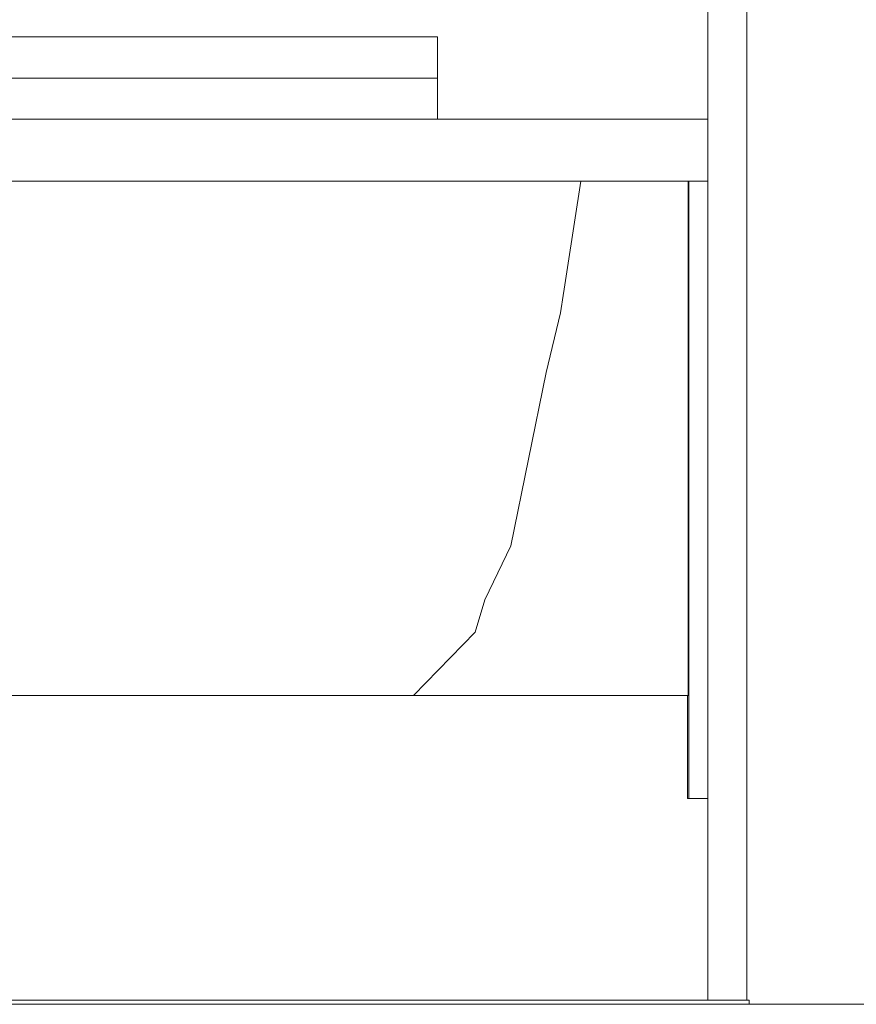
# Model space of a CAD drawing. Header units: millimetres. Extents: x -30280 to 309309, y -17460 to 4378.
# Tile 607 of 656: x 162977 to 163383, y -14922 to -14444. Entities that reach past the tile are written whole.
import ezdxf

# ---------------------------------------------------------------- set-up
doc = ezdxf.new("R2010")
doc.units = ezdxf.units.MM
doc.header["$MEASUREMENT"] = 0
doc.linetypes.add('Wipeout_Contour', pattern=[1000, 0, -1000])
for name, color, linetype, lineweight in [('P1_PLANTA PRIMERA_4_10_ESTR_Fotjats_Pluma_Nº__1', 7, 'Continuous', 5), ('P1_PLANTA PRIMERA_4_Nuevo_01 Sanitaris_Pluma_Nº__1', 7, 'Continuous', 5), ('P1_PLANTA PRIMERA_4_Nuevo_08_E_Envans secs_Pluma_Nº__1', 7, 'Continuous', 5), ('P1_PLANTA PRIMERA_4_Nuevo_14_PAV_Paviment_tarkett Safe_Pluma_Nº__29', 7, 'Continuous', 20)]:
    doc.layers.add(name, color=color, linetype=linetype, lineweight=lineweight)
doc.layers.add('P1_PLANTA PRIMERA_4_Nuevo_01 Sanitaris', color=7, linetype='Continuous')
doc.layers.add('P1_PLANTA PRIMERA_4_Nuevo_08_E_Envans secs', color=7, linetype='Continuous')

msp = doc.modelspace()

# ---------------------------------------------------------------- wipeouts: each hides what was drawn before it
at = {"color": 254, "linetype": 'Wipeout_Contour', "lineweight": 0, "ltscale": 490909.184022}
msp.add_wipeout([(162958.52, -14772.05), (162986.16, -14772.05), (162982.93, -14522.05)], dxfattribs=at).dxf.layer = 'P1_PLANTA PRIMERA_4_Nuevo_01 Sanitaris'
at = {"color": 254, "linetype": 'Wipeout_Contour', "lineweight": 0, "ltscale": 491886.994846}
msp.add_wipeout([(163301.62, -14772.05), (163301.2, -14822.05), (163301.83, -14522.05)], dxfattribs=at).dxf.layer = 'P1_PLANTA PRIMERA_4_Nuevo_01 Sanitaris'

# ---------------------------------------------------------------- next in the draw order: wipeouts: each hides what was drawn before it
at = {"color": 254, "linetype": 'Wipeout_Contour', "lineweight": 0, "ltscale": 490842.617176}
msp.add_wipeout([(162958.52, -14772.05), (162982.93, -14522.05), (162941.41, -14522.05)], dxfattribs=at).dxf.layer = 'P1_PLANTA PRIMERA_4_Nuevo_01 Sanitaris'
at = {"color": 254, "linetype": 'Wipeout_Contour', "lineweight": 0, "ltscale": 491006.067312}
msp.add_wipeout([(162986.16, -14772.05), (163013.93, -14772.05), (163024.63, -14522.05)], dxfattribs=at).dxf.layer = 'P1_PLANTA PRIMERA_4_Nuevo_01 Sanitaris'
at = {"color": 254, "linetype": 'Wipeout_Contour', "lineweight": 0, "ltscale": 655857.178819}
msp.add_wipeout([(163301.83, -14822.05), (163311.08, -14822.05), (163311.08, -14522.05), (163301.83, -14522.05)], dxfattribs=at).dxf.layer = 'P1_PLANTA PRIMERA_4_Nuevo_01 Sanitaris'

# ---------------------------------------------------------------- next in the draw order: wipeouts: each hides what was drawn before it
at = {"color": 254, "linetype": 'Wipeout_Contour', "lineweight": 0, "ltscale": 490953.367509}
msp.add_wipeout([(162986.16, -14772.05), (163024.63, -14522.05), (162982.93, -14522.05)], dxfattribs=at).dxf.layer = 'P1_PLANTA PRIMERA_4_Nuevo_01 Sanitaris'
at = {"color": 254, "linetype": 'Wipeout_Contour', "lineweight": 0, "ltscale": 1475023.5002051}
msp.add_wipeout([(163198.01, -14741.22), (163168.08, -14772.05), (163301.62, -14772.05), (163301.62, -14522.05), (163249.35, -14522.05), (163239.52, -14586.12), (163232.62, -14615.04), (163215.34, -14699.26), (163202.78, -14725.58)], dxfattribs=at).dxf.layer = 'P1_PLANTA PRIMERA_4_Nuevo_01 Sanitaris'

# ---------------------------------------------------------------- next in the draw order: wipeouts: each hides what was drawn before it
at = {"color": 254, "linetype": 'Wipeout_Contour', "lineweight": 0, "ltscale": 654426.452006}
msp.add_wipeout([(162941.41, -14522.05), (162982.93, -14522.05), (162982.93, -14492.05), (162941.41, -14492.05)], dxfattribs=at).dxf.layer = 'P1_PLANTA PRIMERA_4_Nuevo_01 Sanitaris'
at = {"color": 254, "linetype": 'Wipeout_Contour', "lineweight": 0, "ltscale": 491128.756572}
msp.add_wipeout([(163073.9, -14522.05), (163013.93, -14772.05), (163060.13, -14772.05)], dxfattribs=at).dxf.layer = 'P1_PLANTA PRIMERA_4_Nuevo_01 Sanitaris'
at = {"color": 254, "linetype": 'Wipeout_Contour', "lineweight": 0, "ltscale": 491666.606334}
msp.add_wipeout([(163232.62, -14615.04), (163239.52, -14586.12), (163246.46, -14522.05)], dxfattribs=at).dxf.layer = 'P1_PLANTA PRIMERA_4_Nuevo_01 Sanitaris'

# ---------------------------------------------------------------- next in the draw order: wipeouts: each hides what was drawn before it
at = {"color": 254, "linetype": 'Wipeout_Contour', "lineweight": 0, "ltscale": 491071.537487}
msp.add_wipeout([(163013.93, -14772.05), (163073.9, -14522.05), (163024.63, -14522.05)], dxfattribs=at).dxf.layer = 'P1_PLANTA PRIMERA_4_Nuevo_01 Sanitaris'

# ---------------------------------------------------------------- next in the draw order: wipeouts: each hides what was drawn before it
at = {"color": 254, "linetype": 'Wipeout_Contour', "lineweight": 0, "ltscale": 654592.23416}
msp.add_wipeout([(162982.93, -14522.05), (163024.63, -14522.05), (163024.63, -14492.05), (162982.93, -14492.05)], dxfattribs=at).dxf.layer = 'P1_PLANTA PRIMERA_4_Nuevo_01 Sanitaris'
at = {"color": 254, "linetype": 'Wipeout_Contour', "lineweight": 0, "ltscale": 491267.953104}
msp.add_wipeout([(163121.55, -14522.05), (163060.13, -14772.05), (163106.02, -14772.05)], dxfattribs=at).dxf.layer = 'P1_PLANTA PRIMERA_4_Nuevo_01 Sanitaris'

# ---------------------------------------------------------------- next in the draw order: wipeouts: each hides what was drawn before it
at = {"color": 254, "linetype": 'Wipeout_Contour', "lineweight": 0, "ltscale": 491214.037482}
msp.add_wipeout([(163073.9, -14522.05), (163060.13, -14772.05), (163121.55, -14522.05)], dxfattribs=at).dxf.layer = 'P1_PLANTA PRIMERA_4_Nuevo_01 Sanitaris'

# ---------------------------------------------------------------- next in the draw order: wipeouts: each hides what was drawn before it
at = {"color": 254, "linetype": 'Wipeout_Contour', "lineweight": 0, "ltscale": 491403.952469}
msp.add_wipeout([(163106.02, -14772.05), (163151.51, -14772.05), (163166.72, -14522.05)], dxfattribs=at).dxf.layer = 'P1_PLANTA PRIMERA_4_Nuevo_01 Sanitaris'

# ---------------------------------------------------------------- next in the draw order: wipeouts: each hides what was drawn before it
at = {"color": 254, "linetype": 'Wipeout_Contour', "lineweight": 0, "ltscale": 491352.160348}
msp.add_wipeout([(163106.02, -14772.05), (163166.72, -14522.05), (163121.55, -14522.05)], dxfattribs=at).dxf.layer = 'P1_PLANTA PRIMERA_4_Nuevo_01 Sanitaris'

# ---------------------------------------------------------------- next in the draw order: wipeouts: each hides what was drawn before it
at = {"color": 254, "linetype": 'Wipeout_Contour', "lineweight": 0, "ltscale": 655370.073367}
msp.add_wipeout([(163208.59, -14522.05), (163151.51, -14772.05), (163168.08, -14772.05), (163198.01, -14741.22)], dxfattribs=at).dxf.layer = 'P1_PLANTA PRIMERA_4_Nuevo_01 Sanitaris'

# ---------------------------------------------------------------- next in the draw order: wipeouts: each hides what was drawn before it
at = {"color": 254, "linetype": 'Wipeout_Contour', "lineweight": 0, "ltscale": 491484.15752}
msp.add_wipeout([(163151.51, -14772.05), (163208.59, -14522.05), (163166.72, -14522.05)], dxfattribs=at).dxf.layer = 'P1_PLANTA PRIMERA_4_Nuevo_01 Sanitaris'

# ---------------------------------------------------------------- next in the draw order: wipeouts: each hides what was drawn before it
at = {"color": 254, "linetype": 'Wipeout_Contour', "lineweight": 0, "ltscale": 491616.652866}
msp.add_wipeout([(163230.18, -14522.05), (163202.78, -14725.58), (163215.34, -14699.26)], dxfattribs=at).dxf.layer = 'P1_PLANTA PRIMERA_4_Nuevo_01 Sanitaris'

# ---------------------------------------------------------------- next in the draw order: wipeouts: each hides what was drawn before it
at = {"color": 254, "linetype": 'Wipeout_Contour', "lineweight": 0, "ltscale": 655456.999579}
msp.add_wipeout([(163198.01, -14741.22), (163202.78, -14725.58), (163230.18, -14522.05), (163208.59, -14522.05)], dxfattribs=at).dxf.layer = 'P1_PLANTA PRIMERA_4_Nuevo_01 Sanitaris'

# ---------------------------------------------------------------- next in the draw order: wipeouts: each hides what was drawn before it
at = {"color": 254, "linetype": 'Wipeout_Contour', "lineweight": 0, "ltscale": 655527.434299}
msp.add_wipeout([(163215.34, -14699.26), (163232.62, -14615.04), (163246.46, -14522.05), (163230.18, -14522.05)], dxfattribs=at).dxf.layer = 'P1_PLANTA PRIMERA_4_Nuevo_01 Sanitaris'

# ---------------------------------------------------------------- next in the draw order: wipeouts: each hides what was drawn before it
at = {"color": 254, "linetype": 'Wipeout_Contour', "lineweight": 0, "ltscale": 491674.740048}
msp.add_wipeout([(163239.52, -14586.12), (163249.35, -14522.05), (163246.46, -14522.05)], dxfattribs=at).dxf.layer = 'P1_PLANTA PRIMERA_4_Nuevo_01 Sanitaris'

# ---------------------------------------------------------------- next in the draw order: wipeouts: each hides what was drawn before it
at = {"color": 254, "linetype": 'Wipeout_Contour', "lineweight": 0, "ltscale": 655245.970618}
msp.add_wipeout([(163024.63, -14492.05), (163024.63, -14522.05), (163311.08, -14522.05), (163311.08, -14492.05)], dxfattribs=at).dxf.layer = 'P1_PLANTA PRIMERA_4_Nuevo_01 Sanitaris'

# ---------------------------------------------------------------- next in the draw order: wipeouts: each hides what was drawn before it
at = {"color": 254, "linetype": 'Wipeout_Contour', "lineweight": 0, "ltscale": 491431.460027}
msp.add_wipeout([(163147.26, -14492.05), (163179.76, -14492.05), (163179.76, -14472.05)], dxfattribs=at).dxf.layer = 'P1_PLANTA PRIMERA_4_Nuevo_01 Sanitaris'

# ---------------------------------------------------------------- next in the draw order: wipeouts: each hides what was drawn before it
at = {"color": 254, "linetype": 'Wipeout_Contour', "lineweight": 0, "ltscale": 491327.374939}
msp.add_wipeout([(163107.83, -14492.05), (163147.26, -14492.05), (163147.19, -14472.05)], dxfattribs=at).dxf.layer = 'P1_PLANTA PRIMERA_4_Nuevo_01 Sanitaris'

# ---------------------------------------------------------------- next in the draw order: wipeouts: each hides what was drawn before it
at = {"color": 254, "linetype": 'Wipeout_Contour', "lineweight": 0, "ltscale": 491207.758337}
msp.add_wipeout([(163107.58, -14472.05), (163066.78, -14492.05), (163107.83, -14492.05)], dxfattribs=at).dxf.layer = 'P1_PLANTA PRIMERA_4_Nuevo_01 Sanitaris'
at = {"color": 254, "linetype": 'Wipeout_Contour', "lineweight": 0, "ltscale": 491398.154551}
msp.add_wipeout([(163147.26, -14492.05), (163179.76, -14472.05), (163147.19, -14472.05)], dxfattribs=at).dxf.layer = 'P1_PLANTA PRIMERA_4_Nuevo_01 Sanitaris'

# ---------------------------------------------------------------- next in the draw order: wipeouts: each hides what was drawn before it
at = {"color": 254, "linetype": 'Wipeout_Contour', "lineweight": 0, "ltscale": 491083.722936}
msp.add_wipeout([(163024.63, -14492.05), (163066.78, -14492.05), (163066.25, -14472.05)], dxfattribs=at).dxf.layer = 'P1_PLANTA PRIMERA_4_Nuevo_01 Sanitaris'
at = {"color": 254, "linetype": 'Wipeout_Contour', "lineweight": 0, "ltscale": 491286.984425}
msp.add_wipeout([(163107.83, -14492.05), (163147.19, -14472.05), (163107.58, -14472.05)], dxfattribs=at).dxf.layer = 'P1_PLANTA PRIMERA_4_Nuevo_01 Sanitaris'

# ---------------------------------------------------------------- next in the draw order: wipeouts: each hides what was drawn before it
at = {"color": 254, "linetype": 'Wipeout_Contour', "lineweight": 0, "ltscale": 490957.898395}
msp.add_wipeout([(162982.93, -14492.05), (163024.63, -14492.05), (163023.77, -14472.05)], dxfattribs=at).dxf.layer = 'P1_PLANTA PRIMERA_4_Nuevo_01 Sanitaris'
at = {"color": 254, "linetype": 'Wipeout_Contour', "lineweight": 0, "ltscale": 491165.460648}
msp.add_wipeout([(163107.58, -14472.05), (163066.25, -14472.05), (163066.78, -14492.05)], dxfattribs=at).dxf.layer = 'P1_PLANTA PRIMERA_4_Nuevo_01 Sanitaris'

# ---------------------------------------------------------------- next in the draw order: wipeouts: each hides what was drawn before it
at = {"color": 254, "linetype": 'Wipeout_Contour', "lineweight": 0, "ltscale": 654419.191377}
msp.add_wipeout([(162982.93, -14492.05), (162983.19, -14472.05), (162942.79, -14472.05), (162941.41, -14492.05)], dxfattribs=at).dxf.layer = 'P1_PLANTA PRIMERA_4_Nuevo_01 Sanitaris'
at = {"color": 254, "linetype": 'Wipeout_Contour', "lineweight": 0, "ltscale": 491039.994239}
msp.add_wipeout([(163024.63, -14492.05), (163066.25, -14472.05), (163023.77, -14472.05)], dxfattribs=at).dxf.layer = 'P1_PLANTA PRIMERA_4_Nuevo_01 Sanitaris'

# ---------------------------------------------------------------- next in the draw order: wipeouts: each hides what was drawn before it
at = {"color": 254, "linetype": 'Wipeout_Contour', "lineweight": 0, "ltscale": 490915.725}
msp.add_wipeout([(162982.93, -14492.05), (163023.77, -14472.05), (162983.19, -14472.05)], dxfattribs=at).dxf.layer = 'P1_PLANTA PRIMERA_4_Nuevo_01 Sanitaris'

# ---------------------------------------------------------------- next in the draw order: wipeouts: each hides what was drawn before it
at = {"color": 254, "linetype": 'Wipeout_Contour', "lineweight": 0, "ltscale": 654411.965649}
msp.add_wipeout([(162941.38, -14472.05), (162982.89, -14472.05), (162983.15, -14452.05), (162942.75, -14452.05)], dxfattribs=at).dxf.layer = 'P1_PLANTA PRIMERA_4_Nuevo_01 Sanitaris'

# ---------------------------------------------------------------- next in the draw order: wipeouts: each hides what was drawn before it
at = {"color": 254, "linetype": 'Wipeout_Contour', "lineweight": 0, "ltscale": 490952.477686}
msp.add_wipeout([(162982.89, -14472.05), (163024.59, -14472.05), (163023.74, -14452.05)], dxfattribs=at).dxf.layer = 'P1_PLANTA PRIMERA_4_Nuevo_01 Sanitaris'

# ---------------------------------------------------------------- next in the draw order: wipeouts: each hides what was drawn before it
at = {"color": 254, "linetype": 'Wipeout_Contour', "lineweight": 0, "ltscale": 490910.307795}
msp.add_wipeout([(162982.89, -14472.05), (163023.74, -14452.05), (162983.15, -14452.05)], dxfattribs=at).dxf.layer = 'P1_PLANTA PRIMERA_4_Nuevo_01 Sanitaris'

# ---------------------------------------------------------------- next in the draw order: wipeouts: each hides what was drawn before it
at = {"color": 254, "linetype": 'Wipeout_Contour', "lineweight": 0, "ltscale": 491078.30698}
msp.add_wipeout([(163024.59, -14472.05), (163066.74, -14472.05), (163066.22, -14452.05)], dxfattribs=at).dxf.layer = 'P1_PLANTA PRIMERA_4_Nuevo_01 Sanitaris'

# ---------------------------------------------------------------- next in the draw order: wipeouts: each hides what was drawn before it
at = {"color": 254, "linetype": 'Wipeout_Contour', "lineweight": 0, "ltscale": 491034.58065}
msp.add_wipeout([(163024.59, -14472.05), (163066.22, -14452.05), (163023.74, -14452.05)], dxfattribs=at).dxf.layer = 'P1_PLANTA PRIMERA_4_Nuevo_01 Sanitaris'

# ---------------------------------------------------------------- next in the draw order: wipeouts: each hides what was drawn before it
at = {"color": 254, "linetype": 'Wipeout_Contour', "lineweight": 0, "ltscale": 491202.350453}
msp.add_wipeout([(163107.55, -14452.05), (163066.74, -14472.05), (163107.8, -14472.05)], dxfattribs=at).dxf.layer = 'P1_PLANTA PRIMERA_4_Nuevo_01 Sanitaris'

# ---------------------------------------------------------------- next in the draw order: wipeouts: each hides what was drawn before it
at = {"color": 254, "linetype": 'Wipeout_Contour', "lineweight": 0, "ltscale": 491160.054122}
msp.add_wipeout([(163107.55, -14452.05), (163066.22, -14452.05), (163066.74, -14472.05)], dxfattribs=at).dxf.layer = 'P1_PLANTA PRIMERA_4_Nuevo_01 Sanitaris'

# ---------------------------------------------------------------- next in the draw order: wipeouts: each hides what was drawn before it
at = {"color": 254, "linetype": 'Wipeout_Contour', "lineweight": 0, "ltscale": 491321.966141}
msp.add_wipeout([(163107.8, -14472.05), (163147.22, -14472.05), (163147.16, -14452.05)], dxfattribs=at).dxf.layer = 'P1_PLANTA PRIMERA_4_Nuevo_01 Sanitaris'

# ---------------------------------------------------------------- next in the draw order: wipeouts: each hides what was drawn before it
at = {"color": 254, "linetype": 'Wipeout_Contour', "lineweight": 0, "ltscale": 491281.588064}
msp.add_wipeout([(163107.8, -14472.05), (163147.16, -14452.05), (163107.55, -14452.05)], dxfattribs=at).dxf.layer = 'P1_PLANTA PRIMERA_4_Nuevo_01 Sanitaris'

# ---------------------------------------------------------------- next in the draw order: wipeouts: each hides what was drawn before it
at = {"color": 254, "linetype": 'Wipeout_Contour', "lineweight": 0, "ltscale": 491426.06722}
msp.add_wipeout([(163147.22, -14472.05), (163179.74, -14472.05), (163179.73, -14452.05)], dxfattribs=at).dxf.layer = 'P1_PLANTA PRIMERA_4_Nuevo_01 Sanitaris'

# ---------------------------------------------------------------- next in the draw order: wipeouts: each hides what was drawn before it
at = {"color": 254, "linetype": 'Wipeout_Contour', "lineweight": 0, "ltscale": 491392.759987}
msp.add_wipeout([(163147.22, -14472.05), (163179.73, -14452.05), (163147.16, -14452.05)], dxfattribs=at).dxf.layer = 'P1_PLANTA PRIMERA_4_Nuevo_01 Sanitaris'

# ---------------------------------------------------------------- next in the draw order: wipeouts: each hides what was drawn before it
at = {"color": 254, "linetype": 'Wipeout_Contour', "lineweight": 0, "ltscale": 37522073.14953981}
msp.add_wipeout([(163329.96, -12475.05), (161204.64, -12475.05), (161204.64, -12800.05), (161222.03, -12800.05), (161222.03, -14920.05), (161484.08, -14920.05), (161485.74, -14907.86), (161486.24, -14905.9), (161486.85, -14904.69), (161487.65, -14903.6), (161488.63, -14902.69), (161489.73, -14901.96), (161490.95, -14901.44), (161492.17, -14901.22), (161493.3, -14900.86), (161494.35, -14900.29), (161495.29, -14899.54), (161496.09, -14898.63), (161496.73, -14897.59), (161497.19, -14896.44), (161497.45, -14895.23), (161497.49, -14242.05), (161459.51, -14242.05), (161435.59, -14241.75), (161395.23, -14234.57), (161356.83, -14220.97), (161339.19, -14211.17), (161332.98, -14207.84), (161319.83, -14197.57), (161308.8, -14185.33), (161300.22, -14171.49), (161294.35, -14156.48), (161291.37, -14140.74), (161291.37, -14132.77), (161278.38, -14132.77), (161278.33, -14129.15), (161279.72, -14121.57), (161282.5, -14114.33), (161286.59, -14107.64), (161291.87, -14101.73), (161298.17, -14096.75), (161301.74, -14094.81), (161303.65, -14093.77), (161307.02, -14091.1), (161309.85, -14087.93), (161311.68, -14084.85), (161316.73, -14075.27), (161317.48, -14072.03), (161839.22, -14072.03), (161840.12, -14075.28), (161845.16, -14084.86), (161847, -14087.95), (161849.82, -14091.12), (161853.2, -14093.78), (161855.11, -14094.82), (161858.68, -14096.76), (161864.97, -14101.74), (161870.25, -14107.66), (161874.34, -14114.34), (161877.12, -14121.58), (161878.52, -14129.16), (161878.49, -14132.64), (161865.48, -14132.77), (161865.48, -14140.75), (161862.5, -14156.49), (161856.63, -14171.5), (161848.05, -14185.34), (161837.02, -14197.58), (161823.87, -14207.85), (161817.66, -14211.17), (161800.02, -14220.97), (161761.62, -14234.57), (161721.27, -14241.75), (161697.36, -14242.05), (161659.39, -14242.05), (161659.39, -14894.27), (161659.69, -14896.44), (161660.15, -14897.59), (161660.79, -14898.63), (161661.59, -14899.54), (161662.53, -14900.29), (161663.58, -14900.86), (161664.71, -14901.22), (161665.94, -14901.44), (161667.15, -14901.96), (161668.26, -14902.69), (161669.23, -14903.6), (161670.03, -14904.69), (161670.65, -14905.9), (161671.05, -14907.2), (161672.8, -14920.05), (163311.08, -14920.05), (163311.08, -14822.05), (163301.2, -14822.05), (163301.2, -14772.05), (162869.31, -14772.05), (162770.83, -14522.05), (162770.83, -14492.05), (162778.74, -14472.05), (162785.74, -14472.05), (162778.74, -14452.05), (163179.73, -14452.05), (163179.74, -14472.05), (163179.76, -14492.05), (163311.08, -14492.05), (163311.08, -14052.05), (163285.13, -14052.05), (163273.65, -14049.77), (163263.92, -14043.26), (163257.41, -14033.53), (163255.13, -14022.05), (163257.41, -14010.57), (163263.92, -14000.84), (163273.65, -13994.34), (163275.17, -13994.03), (163275.17, -13746.05), (163274.39, -13761.05), (163272.89, -13761.05), (163272.89, -13982.05), (163272.02, -13985.31), (163269.64, -13987.69), (163266.39, -13988.57), (163263.14, -13987.69), (163260.76, -13985.31), (163259.89, -13982.05), (163259.89, -13761.05), (163258.39, -13761.05), (163258.39, -13746.05), (163252.39, -13746.05), (163247.92, -13744.85), (163241.87, -13743.62), (163240.39, -13742.84), (163237.12, -13739.57), (163232.73, -13735.82), (163224.47, -13724.02), (163224.47, -13720.08), (163232.73, -13708.29), (163237.12, -13704.53), (163240.39, -13701.27), (163241.87, -13700.48), (163247.92, -13699.25), (163252.39, -13698.05), (163254.39, -13698.05), (163254.39, -13697.05), (163261.31, -13697.05), (163266.01, -13615), (163272.3, -13560.05), (163265.57, -13560.05), (163264.13, -13560.05), (163240.97, -13560.05), (163212.77, -13560.05), (163188.71, -13560.05), (163187.3, -13560.05), (163172.85, -13560.05), (163172.85, -13540.05), (163274.6, -13540.05), (163275.17, -13535.01), (163275.17, -13252.05), (163270.23, -13227.18), (163256.14, -13206.09), (163235.05, -13192), (163210.83, -13187.18), (163186.62, -13192), (163165.53, -13206.09), (163151.44, -13227.18), (163146.49, -13252.05), (163146.49, -14062.05), (163125.17, -14062.05), (163125.17, -13412.05), (163074.68, -13412.05), (163065.41, -13411.14), (163056.02, -13408.29), (163047.37, -13403.67), (163039.78, -13397.44), (163033.56, -13389.86), (163028.94, -13381.2), (163026.09, -13371.82), (163025.17, -13362.54), (162932.54, -13362.05), (162932.54, -13262.05), (163025.17, -13262.05), (163025.17, -13252.05), (163045.17, -13252.05), (163045.17, -13262.05), (163082.67, -13262.05), (163082.67, -13362.05), (163045.22, -13362.05), (163045.8, -13367.89), (163047.5, -13373.51), (163050.27, -13378.69), (163054, -13383.23), (163058.53, -13386.96), (163063.71, -13389.72), (163069.33, -13391.43), (163075.67, -13392.05), (163125.17, -13392.05), (163125.17, -13252.05), (163131.64, -13219.52), (163150.07, -13191.95), (163177.65, -13173.52), (163210.17, -13167.05), (163211.49, -13167.05), (163244.02, -13173.52), (163271.6, -13191.95), (163281.39, -13206.6), (163281.39, -12974.64), (163276.8, -12970.05), (163274.39, -12961.05), (163276.8, -12952.05), (163278.17, -12950.68), (163276.23, -12946.52), (163273.97, -12947.57), (163231.19, -12861.86), (163212.22, -12829.57), (163210.86, -12830.31), (163208, -12826.22), (163205.54, -12827.94), (163153.92, -12754.21), (163156.37, -12752.49), (163153.51, -12748.4), (163175.62, -12732.91), (163192.01, -12745.85), (163226.42, -12795), (163233.01, -12814.69), (163232.1, -12815.44), (163233.33, -12817.62), (163251.92, -12851.67), (163281.39, -12912.46), (163281.39, -12723.05), (163329.96, -12723.05)], dxfattribs=at).dxf.layer = 'P1_PLANTA PRIMERA_4_Nuevo_08_E_Envans secs'

# ---------------------------------------------------------------- next in the draw order: linework, layer by layer
at = {"layer": 'P1_PLANTA PRIMERA_4_Nuevo_01 Sanitaris_Pluma_Nº__1', "color": 7, "linetype": 'Continuous', "lineweight": 5}
for p, q in [((162942.75, -14452.05), (162983.15, -14452.05)), ((162983.15, -14452.05), (163023.74, -14452.05)), ((163023.74, -14452.05), (163066.22, -14452.05)), ((163066.22, -14452.05), (163107.55, -14452.05)), ((163107.55, -14452.05), (163147.16, -14452.05)), ((163147.16, -14452.05), (163179.73, -14452.05)), ((163179.74, -14472.05), (163179.73, -14452.05)), ((162942.79, -14472.05), (162983.19, -14472.05)), ((162983.19, -14472.05), (163023.77, -14472.05)), ((163023.77, -14472.05), (163066.25, -14472.05)), ((163066.25, -14472.05), (163107.58, -14472.05)), ((163107.58, -14472.05), (163147.19, -14472.05)), ((163147.19, -14472.05), (163179.76, -14472.05)), ((163179.76, -14492.05), (163179.76, -14472.05)), ((162941.41, -14492.05), (162982.93, -14492.05)), ((162982.93, -14492.05), (163024.63, -14492.05)), ((162941.41, -14522.05), (162982.93, -14522.05)), ((162982.93, -14522.05), (163024.63, -14522.05)), ((163249.35, -14522.05), (163239.52, -14586.12)), ((163301.62, -14772.05), (163301.62, -14522.05)), ((163301.83, -14822.05), (163301.83, -14522.05)), ((163239.52, -14586.12), (163232.62, -14615.04)), ((163232.62, -14615.04), (163215.34, -14699.26)), ((163215.34, -14699.26), (163202.78, -14725.58)), ((163202.78, -14725.58), (163198.01, -14741.22)), ((163198.01, -14741.22), (163168.08, -14772.05)), ((162958.52, -14772.05), (162986.16, -14772.05)), ((162986.16, -14772.05), (163013.93, -14772.05)), ((163013.93, -14772.05), (163060.13, -14772.05)), ((163060.13, -14772.05), (163106.02, -14772.05)), ((163106.02, -14772.05), (163151.51, -14772.05)), ((163151.51, -14772.05), (163168.08, -14772.05)), ((163168.08, -14772.05), (163301.62, -14772.05)), ((163301.2, -14822.05), (163301.2, -14772.05)), ((163301.2, -14822.05), (163301.83, -14822.05))]:
    msp.add_line(p, q, dxfattribs=at)

# ---------------------------------------------------------------- next in the draw order: wipeouts: each hides what was drawn before it
at = {"color": 254, "linetype": 'Wipeout_Contour', "lineweight": 0, "ltscale": 819487.064447}
msp.add_wipeout([(163311.08, -14920.05), (163330.08, -14920.05), (163330.08, -12862.05), (163329.96, -12850.05), (163311.08, -12850.05)], dxfattribs=at).dxf.layer = 'P1_PLANTA PRIMERA_4_Nuevo_08_E_Envans secs'

# ---------------------------------------------------------------- next in the draw order: linework, layer by layer
at = {"layer": 'P1_PLANTA PRIMERA_4_Nuevo_01 Sanitaris_Pluma_Nº__1', "color": 7, "linetype": 'Continuous', "lineweight": 5}
for p, q in [((163024.63, -14492.05), (163311.08, -14492.05)), ((163024.63, -14522.05), (163311.08, -14522.05)), ((163301.83, -14822.05), (163311.08, -14822.05))]:
    msp.add_line(p, q, dxfattribs=at)
at = {"layer": 'P1_PLANTA PRIMERA_4_Nuevo_08_E_Envans secs_Pluma_Nº__1', "color": 7, "linetype": 'Continuous', "lineweight": 5}
msp.add_line((163311.08, -14920.05), (163311.08, -12850.05), dxfattribs=at)

# ---------------------------------------------------------------- next in the draw order: wipeouts: each hides what was drawn before it
at = {"color": 254, "linetype": 'Wipeout_Contour', "lineweight": 0, "ltscale": 983902.586017}
msp.add_wipeout([(163330.08, -12862.05), (163330.08, -14920.05), (163331.13, -14920.05), (163331.13, -14922.05), (163423.96, -14922.05), (163423.96, -12862.05)], dxfattribs=at).dxf.layer = 'P1_PLANTA PRIMERA_4_Nuevo_08_E_Envans secs'

# ---------------------------------------------------------------- next in the draw order: linework, layer by layer
at = {"layer": 'P1_PLANTA PRIMERA_4_10_ESTR_Fotjats_Pluma_Nº__1', "color": 7, "linetype": 'Continuous', "lineweight": 5, "flags": 128}
msp.add_lwpolyline([(163461.46, -14922.05), (163423.96, -14922.05), (163331.13, -14922.05)], dxfattribs=at)
at = {"layer": 'P1_PLANTA PRIMERA_4_Nuevo_08_E_Envans secs_Pluma_Nº__1', "color": 7, "linetype": 'Continuous', "lineweight": 5}
msp.add_line((163330.08, -14920.05), (163330.08, -12862.05), dxfattribs=at)
at = {"layer": 'P1_PLANTA PRIMERA_4_Nuevo_14_PAV_Paviment_tarkett Safe_Pluma_Nº__29', "color": 7, "linetype": 'Continuous', "lineweight": 20}
for p, q in [((163331.13, -14920.05), (161202.38, -14920.05)), ((163331.13, -14920.05), (163331.13, -14922.05)), ((163331.13, -14922.05), (161202.38, -14922.05))]:
    msp.add_line(p, q, dxfattribs=at)

doc.saveas('drawing.dxf')
